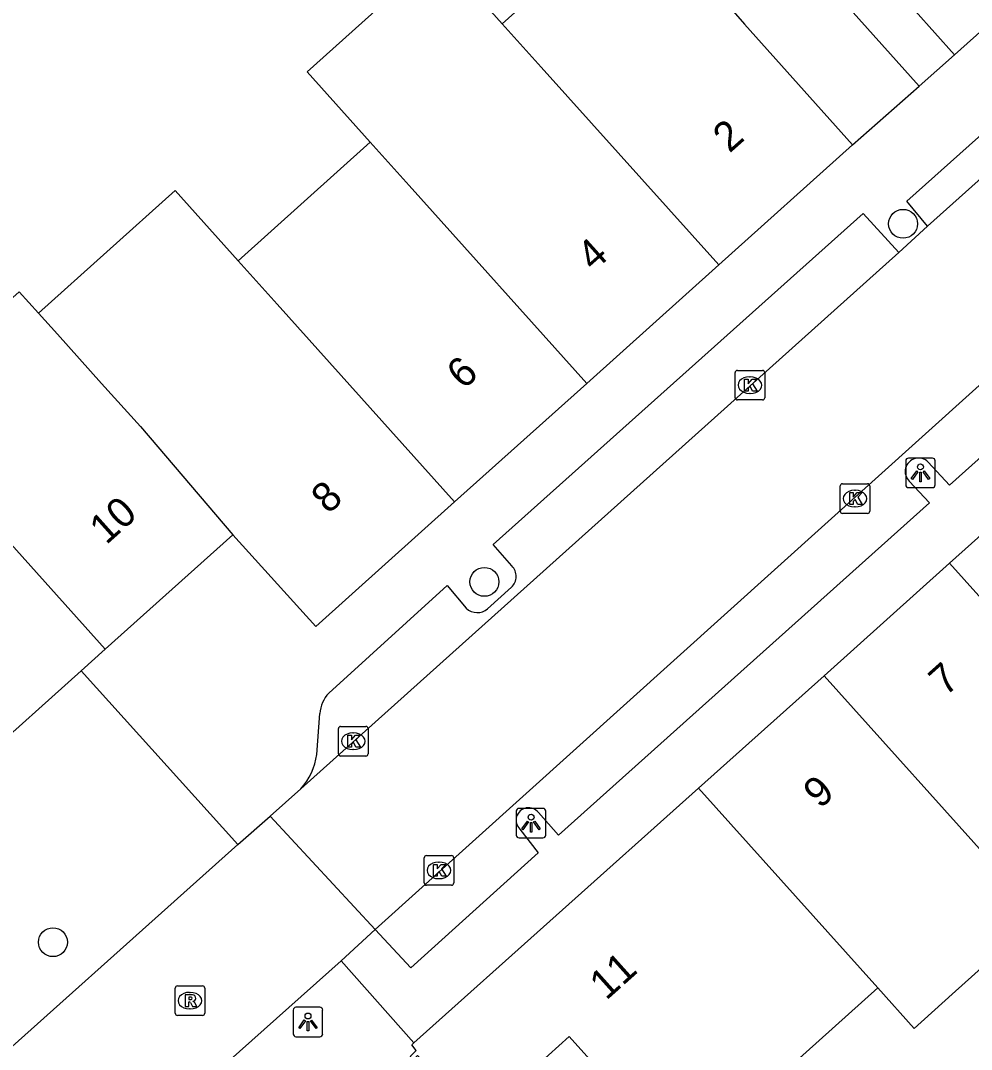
# Model space of a CAD drawing. Extents: x 162172 to 163187, y 382874 to 383684.
# Drawn here: x 162825.25 to 162857.41, y 383565.72 to 383600.52 of the extents above; entities that cross this region are included whole.
import ezdxf

# ---------------------------------------------------------------- set-up
doc = ezdxf.new("R2010")
doc.units = 0
for name, color, linetype in [('IMGEO_Boom', 7, 'Continuous'), ('IMGEO_Kolk', 7, 'Continuous'), ('IMGEO_Lichtpunt', 7, 'Continuous'), ('IMGEO_Pand', 7, 'Continuous'), ('IMGEO_Pand_nummerreeks', 7, 'Continuous'), ('IMGEO_Rijbaan_lokaal_open', 7, 'Continuous'), ('IMGEO_Rioolput', 7, 'Continuous'), ('IMGEO_Voetpad_open', 7, 'Continuous')]:
    doc.layers.add(name, color=color, linetype=linetype)

msp = doc.modelspace()

# ---------------------------------------------------------------- linework, layer by layer
at = {"layer": 'IMGEO_Boom'}
for centre in [(162855.094, 383593.647), (162840.934, 383581.537), (162826.345, 383569.35)]:
    msp.add_circle(centre, 0.489, dxfattribs=at)
at = {"layer": 'IMGEO_Kolk'}
for p, q in [((162849.414, 383587.764), (162849.414, 383588.616)), ((162849.489, 383588.69), (162850.341, 383588.69)), ((162850.415, 383588.616), (162850.415, 383587.764)), ((162849.902, 383588.47), (162849.927, 383588.47)), ((162849.925, 383587.91), (162849.9, 383587.91)), ((162850.341, 383587.69), (162849.489, 383587.69)), ((162852.967, 383583.928), (162852.967, 383584.78)), ((162853.042, 383584.854), (162853.894, 383584.854)), ((162853.968, 383584.78), (162853.968, 383583.928)), ((162853.455, 383584.634), (162853.48, 383584.634)), ((162853.478, 383584.074), (162853.453, 383584.074)), ((162853.894, 383583.854), (162853.042, 383583.854)), ((162835.999, 383575.721), (162835.999, 383576.573)), ((162836.074, 383576.647), (162836.926, 383576.647)), ((162836.487, 383576.427), (162836.512, 383576.427)), ((162837, 383576.573), (162837, 383575.721)), ((162836.926, 383575.647), (162836.074, 383575.647)), ((162836.51, 383575.867), (162836.485, 383575.867)), ((162838.897, 383571.352), (162838.897, 383572.204)), ((162838.972, 383572.278), (162839.824, 383572.278)), ((162839.898, 383572.204), (162839.898, 383571.352)), ((162839.385, 383572.058), (162839.41, 383572.058)), ((162839.408, 383571.498), (162839.383, 383571.498)), ((162839.824, 383571.278), (162838.972, 383571.278))]:
    msp.add_line(p, q, dxfattribs=at)
for points in [[(162849.414, 383587.764), (162849.414, 383588.616)], [(162849.489, 383588.69), (162850.341, 383588.69)], [(162850.415, 383588.616), (162850.415, 383587.764)], [(162849.735, 383588.39), (162849.858, 383588.39), (162849.858, 383588.239), (162849.988, 383588.39), (162850.152, 383588.39), (162850.006, 383588.239), (162850.159, 383587.99), (162850.007, 383587.99), (162849.922, 383588.154), (162849.858, 383588.087), (162849.858, 383587.99), (162849.735, 383587.99), (162849.735, 383588.39)], [(162850.341, 383587.69), (162849.489, 383587.69)], [(162852.967, 383583.928), (162852.967, 383584.78)], [(162853.042, 383584.854), (162853.894, 383584.854)], [(162853.968, 383584.78), (162853.968, 383583.928)], [(162853.288, 383584.554), (162853.411, 383584.554), (162853.411, 383584.403), (162853.541, 383584.554), (162853.705, 383584.554), (162853.559, 383584.403), (162853.712, 383584.154), (162853.56, 383584.154), (162853.475, 383584.318), (162853.411, 383584.251), (162853.411, 383584.154), (162853.288, 383584.154), (162853.288, 383584.554)], [(162853.894, 383583.854), (162853.042, 383583.854)], [(162835.999, 383575.721), (162835.999, 383576.573)], [(162836.074, 383576.647), (162836.926, 383576.647)], [(162836.32, 383576.347), (162836.443, 383576.347), (162836.443, 383576.196), (162836.573, 383576.347), (162836.737, 383576.347), (162836.591, 383576.196), (162836.744, 383575.947), (162836.592, 383575.947), (162836.507, 383576.111), (162836.443, 383576.044), (162836.443, 383575.947), (162836.32, 383575.947), (162836.32, 383576.347)], [(162837, 383576.573), (162837, 383575.721)], [(162836.926, 383575.647), (162836.074, 383575.647)], [(162838.897, 383571.352), (162838.897, 383572.204)], [(162838.972, 383572.278), (162839.824, 383572.278)], [(162839.898, 383572.204), (162839.898, 383571.352)], [(162839.218, 383571.978), (162839.341, 383571.978), (162839.341, 383571.827), (162839.471, 383571.978), (162839.635, 383571.978), (162839.489, 383571.827), (162839.642, 383571.578), (162839.49, 383571.578), (162839.405, 383571.742), (162839.341, 383571.675), (162839.341, 383571.578), (162839.218, 383571.578), (162839.218, 383571.978)], [(162839.824, 383571.278), (162838.972, 383571.278)]]:
    msp.add_lwpolyline(points, dxfattribs=at)
for centre, start, end in [((162849.491, 383588.614), 91.552, 178.448), ((162849.491, 383588.614), 91.552, 178.448), ((162850.339, 383588.614), 1.552, 88.448), ((162850.339, 383588.614), 1.552, 88.448), ((162849.491, 383587.766), 181.552, 268.448), ((162849.491, 383587.766), 181.552, 268.448), ((162850.339, 383587.766), 271.552, 358.448), ((162850.339, 383587.766), 271.552, 358.448), ((162853.044, 383584.778), 91.552, 178.448), ((162853.044, 383584.778), 91.552, 178.448), ((162853.892, 383584.778), 1.552, 88.448), ((162853.892, 383584.778), 1.552, 88.448), ((162853.044, 383583.93), 181.552, 268.448), ((162853.044, 383583.93), 181.552, 268.448), ((162853.892, 383583.93), 271.552, 358.448), ((162853.892, 383583.93), 271.552, 358.448), ((162836.076, 383576.571), 91.552, 178.448), ((162836.076, 383576.571), 91.552, 178.448), ((162836.924, 383576.571), 1.552, 88.448), ((162836.924, 383576.571), 1.552, 88.448), ((162836.076, 383575.723), 181.552, 268.448), ((162836.076, 383575.723), 181.552, 268.448), ((162836.924, 383575.723), 271.552, 358.448), ((162836.924, 383575.723), 271.552, 358.448), ((162838.974, 383572.202), 91.552, 178.448), ((162838.974, 383572.202), 91.552, 178.448), ((162839.822, 383572.202), 1.552, 88.448), ((162839.822, 383572.202), 1.552, 88.448), ((162838.974, 383571.354), 181.552, 268.448), ((162838.974, 383571.354), 181.552, 268.448), ((162839.822, 383571.354), 271.552, 358.448), ((162839.822, 383571.354), 271.552, 358.448)]:
    msp.add_arc(centre, 0.0765, start, end, dxfattribs=at)
for centre, major_axis, ratio, start_param, end_param in [((162849.901, 383588.19), (-0.387, 0.002), 0.722429, 4.712389, 7.853982), ((162849.926, 383588.19), (-0.39, 0.002), 0.717154, 1.570796, 4.712389), ((162853.454, 383584.354), (-0.387, 0.002), 0.722429, 4.712389, 7.853982), ((162853.479, 383584.354), (-0.39, 0.002), 0.717154, 1.570796, 4.712389), ((162836.486, 383576.147), (-0.387, 0.002), 0.722429, 4.712389, 7.853982), ((162836.511, 383576.147), (-0.39, 0.002), 0.717154, 1.570796, 4.712389), ((162839.384, 383571.778), (-0.387, 0.002), 0.722429, 4.712389, 7.853982), ((162839.409, 383571.778), (-0.39, 0.002), 0.717154, 1.570796, 4.712389)]:
    msp.add_ellipse(centre, major_axis=major_axis, ratio=ratio, start_param=start_param, end_param=end_param, dxfattribs=at)
at = {"layer": 'IMGEO_Lichtpunt'}
for p, q in [((162856.085, 383585.722), (162855.277, 383585.722)), ((162856.085, 383585.722), (162855.277, 383585.722)), ((162855.183, 383585.627), (162855.183, 383584.82)), ((162855.183, 383585.627), (162855.183, 383584.82)), ((162856.179, 383584.82), (162856.179, 383585.627)), ((162856.179, 383584.82), (162856.179, 383585.627)), ((162855.277, 383584.726), (162856.085, 383584.726)), ((162855.277, 383584.726), (162856.085, 383584.726)), ((162842.014, 383573.78), (162842.014, 383572.973)), ((162842.014, 383573.78), (162842.014, 383572.973)), ((162842.916, 383573.875), (162842.108, 383573.875)), ((162842.916, 383573.875), (162842.108, 383573.875)), ((162843.01, 383572.973), (162843.01, 383573.78)), ((162843.01, 383572.973), (162843.01, 383573.78)), ((162842.108, 383572.879), (162842.916, 383572.879)), ((162842.108, 383572.879), (162842.916, 383572.879)), ((162834.469, 383567.055), (162834.469, 383566.248)), ((162834.469, 383567.055), (162834.469, 383566.248)), ((162835.371, 383567.15), (162834.563, 383567.15)), ((162835.371, 383567.15), (162834.563, 383567.15)), ((162835.465, 383566.248), (162835.465, 383567.055)), ((162835.465, 383566.248), (162835.465, 383567.055)), ((162834.563, 383566.154), (162835.371, 383566.154)), ((162834.563, 383566.154), (162835.371, 383566.154))]:
    msp.add_line(p, q, dxfattribs=at)
for points in [[(162855.557, 383585.291), (162855.596, 383585.263), (162855.408, 383585.001), (162855.37, 383585.028), (162855.557, 383585.291)], [(162855.659, 383585.243), (162855.706, 383585.243), (162855.706, 383584.921), (162855.659, 383584.921), (162855.659, 383585.243)], [(162855.769, 383585.263), (162855.807, 383585.29), (162855.994, 383585.028), (162855.955, 383585), (162855.769, 383585.263)], [(162842.388, 383573.444), (162842.427, 383573.416), (162842.239, 383573.154), (162842.201, 383573.181), (162842.388, 383573.444)], [(162842.49, 383573.396), (162842.537, 383573.396), (162842.537, 383573.074), (162842.49, 383573.074), (162842.49, 383573.396)], [(162842.6, 383573.416), (162842.638, 383573.443), (162842.825, 383573.181), (162842.786, 383573.153), (162842.6, 383573.416)], [(162834.843, 383566.719), (162834.882, 383566.691), (162834.694, 383566.429), (162834.656, 383566.456), (162834.843, 383566.719)], [(162834.945, 383566.671), (162834.992, 383566.671), (162834.992, 383566.349), (162834.945, 383566.349), (162834.945, 383566.671)], [(162835.055, 383566.691), (162835.093, 383566.718), (162835.28, 383566.456), (162835.241, 383566.428), (162835.055, 383566.691)]]:
    msp.add_lwpolyline(points, dxfattribs=at)
for centre in [(162855.682, 383585.425), (162842.513, 383573.578), (162834.968, 383566.853)]:
    msp.add_circle(centre, 0.0994, dxfattribs=at)
for centre, start, end in [((162855.277, 383585.627), 90, 180), ((162855.277, 383585.627), 90, 180), ((162856.085, 383585.627), 0, 90), ((162856.085, 383585.627), 0, 90), ((162855.277, 383584.82), 180, 270), ((162855.277, 383584.82), 180, 270), ((162856.085, 383584.82), 270, 0), ((162856.085, 383584.82), 270, 360), ((162842.108, 383573.78), 90, 180), ((162842.108, 383573.78), 90, 180), ((162842.916, 383573.78), 0, 90), ((162842.916, 383573.78), 0, 90), ((162842.108, 383572.973), 180, 270), ((162842.108, 383572.973), 180, 270), ((162842.916, 383572.973), 270, 0), ((162842.916, 383572.973), 270, 360), ((162834.563, 383567.055), 90, 180), ((162834.563, 383567.055), 90, 180), ((162835.371, 383567.055), 0, 90), ((162835.371, 383567.055), 0, 90), ((162834.563, 383566.248), 180, 270), ((162834.563, 383566.248), 180, 270), ((162835.371, 383566.248), 270, 0), ((162835.371, 383566.248), 270, 360)]:
    msp.add_arc(centre, 0.0946, start, end, dxfattribs=at)
at = {"layer": 'IMGEO_Pand'}
for points in [[(162825.009, 383634.943), (162840.291, 383617.86), (162843.376, 383620.62), (162845.446, 383618.306), (162843.829, 383616.86), (162845.894, 383614.551), (162847.511, 383615.998), (162849.314, 383613.982), (162846.229, 383611.222), (162853.503, 383603.091), (162856.838, 383599.366)], [(162856.838, 383599.366), (162866.531, 383608.046)], [(162841.538, 383600.414), (162846.137, 383604.542), (162847.425, 383603.056), (162849.73, 383600.398), (162853.389, 383596.32)], [(162841.538, 383600.414), (162839.401, 383602.795), (162834.937, 383598.787), (162837.074, 383596.405)], [(162848.86, 383592.256), (162842.852, 383598.95), (162841.538, 383600.414)], [(162832.608, 383592.396), (162837.074, 383596.405)], [(162837.074, 383596.405), (162838.387, 383594.942), (162844.394, 383588.249)], [(162853.389, 383596.32), (162848.86, 383592.256)], [(162832.608, 383592.396), (162830.478, 383594.769), (162825.857, 383590.62)], [(162839.929, 383584.242), (162833.922, 383590.933), (162832.608, 383592.396)], [(162844.394, 383588.249), (162848.86, 383592.256)], [(162820.804, 383587.403), (162820.966, 383587.549), (162821.937, 383588.421), (162825.2, 383591.351), (162825.857, 383590.62)], [(162825.857, 383590.62), (162826.496, 383589.91), (162827.989, 383588.249), (162829.304, 383586.787), (162832.423, 383583.128)], [(162844.394, 383588.249), (162839.929, 383584.242)], [(162828.112, 383579.262), (162822.098, 383585.962), (162820.804, 383587.403)], [(162856.668, 383582.167), (162860.914, 383585.97)], [(162832.423, 383583.128), (162835.231, 383580.027), (162839.929, 383584.242)], [(162832.423, 383583.128), (162828.112, 383579.262)], [(162852.423, 383578.364), (162856.668, 383582.167)], [(162856.668, 383582.167), (162862.721, 383575.425), (162863.954, 383574.052)], [(162828.112, 383579.262), (162827.298, 383578.532)], [(162823.869, 383575.456), (162827.298, 383578.532)], [(162848.177, 383574.561), (162852.423, 383578.364)], [(162852.423, 383578.364), (162858.48, 383571.617), (162859.713, 383570.244)], [(162838.549, 383565.941), (162848.177, 383574.561)], [(162848.177, 383574.561), (162854.239, 383567.809)], [(162859.713, 383570.244), (162856.759, 383567.592), (162855.472, 383566.436), (162854.239, 383567.809)], [(162854.239, 383567.809), (162851.262, 383565.136)], [(162840.654, 383563.32), (162838.673, 383565.516), (162838.527, 383565.383), (162838.426, 383565.486), (162838.631, 383565.689), (162838.48, 383565.875), (162838.549, 383565.941)], [(162840.654, 383563.32), (162843.802, 383566.16), (162847.384, 383562.171), (162844.228, 383559.34)]]:
    msp.add_lwpolyline(points, dxfattribs=at)
at = {"layer": 'IMGEO_Rijbaan_lokaal_open'}
for points in [[(162870.78, 383599.901), (162867.65, 383597.175), (162837.236, 383569.781)], [(162859.882, 383597.108), (162855.922, 383593.57)], [(162854.945, 383592.676), (162855.922, 383593.57)], [(162834.725, 383574.538), (162854.945, 383592.676)], [(162833.689, 383573.608), (162834.725, 383574.538)], [(162832.592, 383572.652), (162833.689, 383573.608)], [(162833.689, 383573.608), (162837.236, 383569.781)], [(162822.586, 383563.697), (162832.592, 383572.652)], [(162837.236, 383569.781), (162836.089, 383568.722)], [(162836.089, 383568.722), (162826.095, 383559.798)], [(162836.089, 383568.722), (162838.549, 383565.941)]]:
    msp.add_lwpolyline(points, dxfattribs=at)
at = {"layer": 'IMGEO_Rioolput'}
for p, q in [((162830.476, 383566.947), (162830.476, 383567.799)), ((162830.551, 383567.873), (162831.403, 383567.873)), ((162830.964, 383567.653), (162830.989, 383567.653)), ((162831.477, 383567.799), (162831.477, 383566.947)), ((162830.987, 383567.093), (162830.962, 383567.093)), ((162831.403, 383566.873), (162830.551, 383566.873))]:
    msp.add_line(p, q, dxfattribs=at)
for points in [[(162830.476, 383566.947), (162830.476, 383567.799)], [(162830.551, 383567.873), (162831.403, 383567.873)], [(162831.477, 383567.799), (162831.477, 383566.947)], [(162831.065, 383567.571), (162830.813, 383567.573), (162830.813, 383567.173)], [(162830.813, 383567.173), (162830.937, 383567.173), (162830.937, 383567.335), (162830.948, 383567.335)], [(162830.991, 383567.492), (162830.937, 383567.492), (162830.937, 383567.411)], [(162830.937, 383567.411), (162830.989, 383567.411)], [(162830.995, 383567.306), (162831.066, 383567.173), (162831.206, 383567.173), (162831.141, 383567.299)], [(162831.403, 383566.873), (162830.551, 383566.873)]]:
    msp.add_lwpolyline(points, dxfattribs=at)
for centre, radius, start, end in [((162830.553, 383567.797), 0.0765, 91.552, 178.448), ((162830.553, 383567.797), 0.0765, 91.552, 178.448), ((162831.401, 383567.797), 0.0765, 1.552, 88.448), ((162831.401, 383567.797), 0.0765, 1.552, 88.448), ((162830.947, 383567.282), 0.0533, 26.0293, 88.6989), ((162830.973, 383567.6), 0.19, 274.7715, 282.9687), ((162830.997, 383567.396), 0.0964, 77.0061, 93.1865), ((162831.011, 383567.453), 0.0378, 276.6634, 79.6772), ((162831.064, 383567.461), 0.109, 350.3612, 89.416), ((162831.062, 383567.461), 0.112, 277.5842, 350.9817), ((162831.046, 383567.246), 0.108, 29.5134, 73.7905), ((162830.553, 383566.949), 0.0765, 181.552, 268.448), ((162830.553, 383566.949), 0.0765, 181.552, 268.448), ((162831.401, 383566.949), 0.0765, 271.552, 358.448), ((162831.401, 383566.949), 0.0765, 271.552, 358.448)]:
    msp.add_arc(centre, radius, start, end, dxfattribs=at)
for centre, major_axis, ratio, start_param, end_param in [((162830.963, 383567.373), (-0.387, 0.002), 0.722429, 4.712389, 7.853982), ((162830.988, 383567.373), (-0.39, 0.002), 0.717154, 1.570796, 4.712389)]:
    msp.add_ellipse(centre, major_axis=major_axis, ratio=ratio, start_param=start_param, end_param=end_param, dxfattribs=at)
at = {"layer": 'IMGEO_Voetpad_open'}
for points in [[(162855.634, 383598.303), (162828.636, 383628.454), (162824.889, 383624.929), (162815.65, 383610.257), (162814.957, 383604.925), (162819.337, 383600.047), (162836.228, 383615.172), (162837.28, 383613.997)], [(162855.634, 383598.303), (162856.838, 383599.366)], [(162871.097, 383599.539), (162871.995, 383598.54), (162856.66, 383584.807), (162855.948, 383585.586)], [(162853.389, 383596.32), (162855.634, 383598.303)], [(162855.922, 383593.57), (162855.219, 383594.415), (162859.122, 383597.892), (162859.882, 383597.108)], [(162841.868, 383582.074), (162841.226, 383582.798), (162853.745, 383594.001), (162854.945, 383592.676)], [(162855.304, 383584.94), (162855.988, 383584.209), (162843.437, 383572.97), (162842.762, 383573.738)], [(162835.671, 383577.777), (162839.674, 383581.414), (162840.322, 383580.643)], [(162841.045, 383580.624), (162841.852, 383581.358)], [(162827.298, 383578.532), (162832.592, 383572.652)], [(162835.264, 383575.697), (162835.367, 383577.081)], [(162842.136, 383573.171), (162842.758, 383572.37), (162838.451, 383568.488), (162837.236, 383569.781)]]:
    msp.add_lwpolyline(points, dxfattribs=at)
for centre, radius, start, end in [((162855.621, 383585.268), 0.456, 44.2074, 225.9703), ((162841.504, 383581.724), 0.505, 313.5276, 43.9121), ((162840.694, 383581.044), 0.547, 227.1229, 309.8664), ((162836.578, 383576.967), 1.216, 138.2097, 174.6006), ((162833.162, 383575.97), 2.119, 317.5088, 352.6091), ((162842.43, 383573.475), 0.423, 38.3629, 225.9745)]:
    msp.add_arc(centre, radius, start, end, dxfattribs=at)

# ---------------------------------------------------------------- texts
at = {"layer": 'IMGEO_Pand_nummerreeks'}
for s, rotation, p in [('2', 41.74, (162849.224, 383596.017)), ('4', 41.8603, (162844.628, 383592.009)), ('6', 42.7828, (162840.238, 383588.015)), ('8', 43.2812, (162835.663, 383583.803)), ('10', 41.8087, (162828.143, 383582.768)), ('7', 41.8546, (162856.528, 383577.639)), ('9', 41.8546, (162852.283, 383573.836)), ('11', 41.8536, (162845.054, 383567.361))]:
    msp.add_text(s, height=1, rotation=rotation, dxfattribs=at).set_placement(p)

doc.saveas('drawing.dxf')
